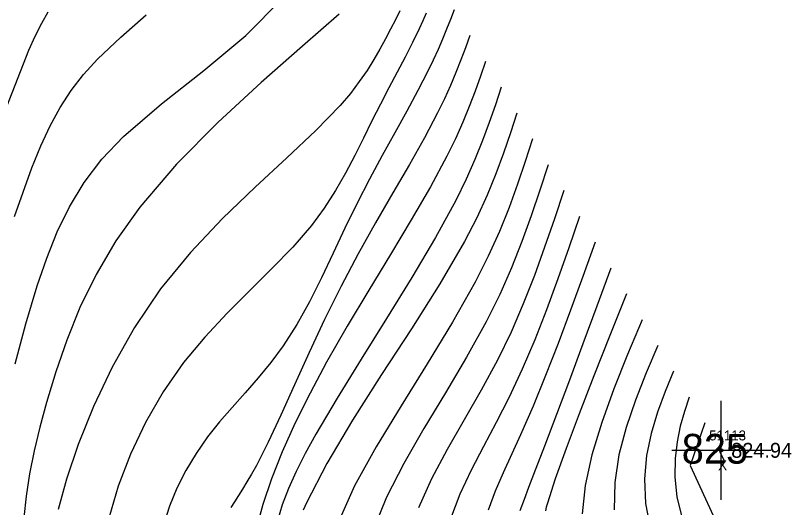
# Model space of a CAD drawing. Extents: x 1378535 to 1380697, y 997729 to 1000024.
# Drawn here: x 1380567 to 1380645.2, y 998006 to 998055.6 of the extents above; entities that cross this region are included whole.
import ezdxf

# ---------------------------------------------------------------- set-up
doc = ezdxf.new("R2010")
doc.units = 0
for name, color, linetype in [('RD_DTM_Major1', 7, 'Continuous'), ('RD_DTM_Major1_Lbl', 7, 'Continuous'), ('RD_DTM_Minor1', 7, 'Continuous'), ('RD_EX_Misc', 7, 'Continuous'), ('RD_EX_Misc_txCode', 7, 'Continuous'), ('RD_EX_Road', 7, 'Continuous'), ('RD_EX_TX_Misc_ELEV', 7, 'Continuous'), ('RD_SMD_Locator', 7, 'Continuous')]:
    doc.layers.add(name, color=color, linetype=linetype)

msp = doc.modelspace()

# ---------------------------------------------------------------- linework, layer by layer
at = {"layer": 'RD_DTM_Major1'}
for points in [[(1380599.628, 998055.736), (1380595.929, 998052.523), (1380591.757, 998048.858), (1380587.424, 998044.854), (1380583.245, 998040.626), (1380579.531, 998036.288), (1380577.123, 998032.893), (1380575.131, 998029.52), (1380573.494, 998026.187), (1380572.154, 998022.912), (1380571.052, 998019.715), (1380570.127, 998016.613), (1380569.462, 998014.133), (1380568.89, 998011.733), (1380568.42, 998009.416), (1380568.063, 998007.184), (1380567.83, 998005.04)], [(1380614.389, 998050.983), (1380613.872, 998049.499), (1380613.333, 998047.997), (1380612.749, 998046.458), (1380612.097, 998044.865), (1380611.355, 998043.198), (1380610.501, 998041.44), (1380608.836, 998038.349), (1380606.905, 998035.027), (1380604.798, 998031.536), (1380602.609, 998027.939), (1380600.432, 998024.298), (1380598.358, 998020.674), (1380596.696, 998017.569), (1380595.203, 998014.555), (1380593.897, 998011.661), (1380592.796, 998008.917), (1380591.919, 998006.353), (1380591.283, 998003.998)], [(1380622.283, 998037.973), (1380621.332, 998035.113), (1380620.353, 998032.255), (1380619.318, 998029.401), (1380618.198, 998026.555), (1380616.966, 998023.718), (1380615.593, 998020.892), (1380613.953, 998017.871), (1380612.228, 998014.87), (1380610.526, 998011.891), (1380608.958, 998008.94), (1380607.632, 998006.019)], [(1380630.178, 998024.963), (1380628.717, 998021.453), (1380627.334, 998017.986), (1380626.108, 998014.603), (1380625.115, 998011.348), (1380624.435, 998008.262), (1380624.146, 998005.388)], [(1380638.072, 998011.953), (1380637.989, 998011.71), (1380638.506, 998010.59)]]:
    msp.add_lwpolyline(points, dxfattribs=at)
at = {"layer": 'RD_DTM_Minor1'}
for points in [[(1380566.966, 998020.515), (1380568.03, 998024.541), (1380569.193, 998028.375), (1380570.151, 998031.174), (1380571.211, 998033.822), (1380572.442, 998036.346), (1380573.916, 998038.77), (1380575.703, 998041.121), (1380577.874, 998043.424), (1380581.711, 998046.719), (1380585.996, 998050.072), (1380590.229, 998053.586), (1380593.908, 998057.368)], [(1380566.113, 998046.454), (1380568.33, 998052.113), (1380568.99, 998053.546), (1380569.637, 998054.831), (1380570.276, 998055.99)], [(1380605.761, 998056.097), (1380605.303, 998055.184), (1380604.815, 998054.238), (1380604.297, 998053.261), (1380603.737, 998052.237), (1380603.125, 998051.179), (1380602.44, 998050.084), (1380601.658, 998048.949), (1380600.759, 998047.77), (1380599.72, 998046.545), (1380597.263, 998044.011), (1380594.357, 998041.275), (1380591.173, 998038.324), (1380587.877, 998035.147), (1380584.638, 998031.729), (1380581.624, 998028.059), (1380578.992, 998024.179), (1380576.737, 998020.179), (1380574.851, 998016.203), (1380573.323, 998012.392), (1380572.144, 998008.889), (1380571.305, 998005.836)], [(1380608.42, 998055.848), (1380608.071, 998055.071), (1380607.696, 998054.267), (1380607.019, 998052.887), (1380606.273, 998051.428), (1380605.475, 998049.9), (1380604.642, 998048.313), (1380603.791, 998046.676), (1380602.938, 998044.998), (1380602.08, 998043.262), (1380601.203, 998041.504), (1380600.276, 998039.735), (1380599.263, 998037.965), (1380598.131, 998036.206), (1380596.847, 998034.467), (1380594.96, 998032.284), (1380592.853, 998030.109), (1380590.614, 998027.899), (1380588.325, 998025.611), (1380586.073, 998023.203), (1380583.942, 998020.632), (1380581.897, 998017.702), (1380580.102, 998014.607), (1380578.576, 998011.41), (1380577.338, 998008.175), (1380576.407, 998004.968)], [(1380611.231, 998056.187), (1380610.849, 998055.212), (1380610.457, 998054.227), (1380610.044, 998053.224), (1380609.6, 998052.192), (1380609.115, 998051.122), (1380608.579, 998050.005), (1380607.579, 998048.064), (1380606.453, 998045.988), (1380605.237, 998043.797), (1380603.971, 998041.507), (1380602.693, 998039.136), (1380601.44, 998036.704), (1380600.22, 998034.189), (1380599.033, 998031.668), (1380597.848, 998029.18), (1380596.632, 998026.765), (1380595.354, 998024.462), (1380593.98, 998022.311), (1380592.746, 998020.649), (1380591.455, 998019.087), (1380590.139, 998017.589), (1380588.831, 998016.123), (1380587.561, 998014.653), (1380586.362, 998013.145), (1380585.201, 998011.479), (1380584.168, 998009.751), (1380583.274, 998007.98), (1380582.534, 998006.186), (1380581.957, 998004.387)], [(1380566.904, 998035.365), (1380568.635, 998040.258), (1380569.548, 998042.483), (1380570.491, 998044.497), (1380571.499, 998046.339), (1380572.608, 998048.048), (1380573.854, 998049.661), (1380575.27, 998051.217), (1380577.628, 998053.432), (1380580.154, 998055.668)], [(1380612.81, 998053.585), (1380612.36, 998052.366), (1380611.895, 998051.134), (1380611.397, 998049.875), (1380610.851, 998048.574), (1380610.241, 998047.218), (1380609.55, 998045.794), (1380608.228, 998043.299), (1380606.708, 998040.608), (1380605.049, 998037.744), (1380603.31, 998034.731), (1380601.55, 998031.592), (1380599.828, 998028.352), (1380598.168, 998024.989), (1380596.606, 998021.639), (1380595.139, 998018.398), (1380593.764, 998015.357), (1380592.479, 998012.614), (1380591.28, 998010.261), (1380590.796, 998009.397), (1380590.33, 998008.611), (1380589.885, 998007.892), (1380589.072, 998006.612), (1380588.71, 998006.031)], [(1380615.968, 998048.381), (1380615.38, 998046.626), (1380614.762, 998044.847), (1380614.083, 998043.019), (1380613.315, 998041.116), (1380612.426, 998039.114), (1380611.388, 998036.988), (1380609.338, 998033.227), (1380606.962, 998029.21), (1380604.413, 998025.079), (1380601.847, 998020.975), (1380599.418, 998017.039), (1380597.28, 998013.412), (1380596.215, 998011.471), (1380595.299, 998009.656), (1380594.527, 998007.939), (1380593.895, 998006.289), (1380593.397, 998004.678)], [(1380617.547, 998045.779), (1380616.894, 998043.78), (1380616.202, 998041.753), (1380615.433, 998039.672), (1380614.546, 998037.509), (1380613.504, 998035.237), (1380612.266, 998032.828), (1380609.792, 998028.578), (1380606.93, 998024.055), (1380603.917, 998019.422), (1380600.989, 998014.845), (1380598.382, 998010.485), (1380596.332, 998006.508), (1380596.01, 998005.773)], [(1380619.125, 998043.177), (1380618.388, 998040.905), (1380617.612, 998038.61), (1380616.759, 998036.269), (1380615.791, 998033.859), (1380614.668, 998031.357), (1380613.352, 998028.739), (1380611.072, 998024.717), (1380608.509, 998020.527), (1380605.87, 998016.296), (1380603.359, 998012.147), (1380601.183, 998008.206), (1380599.548, 998004.598)], [(1380620.704, 998040.575), (1380619.868, 998038.012), (1380618.997, 998035.436), (1380618.056, 998032.834), (1380617.01, 998030.195), (1380615.824, 998027.505), (1380614.464, 998024.752), (1380612.489, 998021.194), (1380610.339, 998017.582), (1380608.171, 998013.981), (1380606.141, 998010.458), (1380604.405, 998007.077), (1380603.12, 998003.905)], [(1380623.862, 998035.371), (1380622.778, 998032.211), (1380621.676, 998029.071), (1380620.54, 998025.97), (1380619.352, 998022.926), (1380618.094, 998019.959), (1380616.749, 998017.089), (1380615.471, 998014.61), (1380614.176, 998012.188), (1380612.933, 998009.787), (1380611.807, 998007.373), (1380610.867, 998004.909)], [(1380625.441, 998032.769), (1380624.196, 998029.321), (1380622.95, 998025.91), (1380621.701, 998022.571), (1380620.449, 998019.341), (1380619.192, 998016.257), (1380617.929, 998013.354), (1380616.169, 998009.534), (1380615.369, 998007.67), (1380614.667, 998005.773)], [(1380627.02, 998030.167), (1380625.599, 998026.311), (1380624.199, 998022.521), (1380622.842, 998018.864), (1380621.549, 998015.407), (1380620.341, 998012.217), (1380619.24, 998009.358), (1380618.736, 998008.066), (1380618.273, 998006.852), (1380617.859, 998005.696)], [(1380628.599, 998027.565), (1380626.93, 998023.378), (1380625.32, 998019.306), (1380623.827, 998015.464), (1380622.508, 998011.965), (1380621.423, 998008.924), (1380620.63, 998006.457), (1380620.52, 998006.075), (1380620.423, 998005.713)], [(1380631.757, 998022.361), (1380630.593, 998019.605), (1380629.503, 998016.848), (1380628.561, 998014.09), (1380627.84, 998011.33), (1380627.415, 998008.567), (1380627.359, 998005.8)], [(1380633.336, 998019.759), (1380632.505, 998017.715), (1380631.735, 998015.641), (1380631.09, 998013.507), (1380630.63, 998011.284), (1380630.416, 998008.94), (1380630.512, 998006.446), (1380631.293, 998002.426)], [(1380634.914, 998017.157), (1380634.452, 998015.713), (1380634.033, 998014.23), (1380633.704, 998012.665), (1380633.509, 998010.98), (1380633.492, 998009.133), (1380633.698, 998007.085), (1380634.944, 998002.038)], [(1380636.493, 998014.555), (1380635.017, 998010.262), (1380644.152, 997990.48)]]:
    msp.add_lwpolyline(points, dxfattribs=at)
at = {"layer": 'RD_EX_Misc'}
for p, q in [((1380638.167, 998006.797), (1380638.167, 998016.797)), ((1380633.167, 998011.797), (1380643.167, 998011.797))]:
    msp.add_line(p, q, dxfattribs=at)
at = {"layer": 'RD_EX_Road'}
msp.add_spline([(1380571.276, 997900.848), (1380553.838, 997963.229), (1380535.074, 998018.791), (1380510.809, 998079.184), (1380486.363, 998133.158), (1380458.393, 998185.941), (1380428.109, 998238.221), (1380392.689, 998291.143), (1380357.52, 998337.623), (1380319.367, 998385.164), (1380279.255, 998428.684), (1380239.596, 998468.129), (1380183.367, 998518.832)], degree=3, dxfattribs=at)
at = {"layer": 'RD_SMD_Locator'}
msp.add_circle((1380638.167, 998011.797), 0.15, dxfattribs=at)

# ---------------------------------------------------------------- texts
at = {"layer": 'RD_DTM_Major1_Lbl'}
msp.add_text('825', height=3, dxfattribs=at).set_placement((1380634.175, 998010.453))
at = {"layer": 'RD_EX_Misc_txCode'}
for s, p in [('51113', (1380636.939, 998012.797)), ('X', (1380637.852, 998009.797))]:
    msp.add_text(s, height=1, dxfattribs=at).set_placement(p)
at = {"layer": 'RD_EX_TX_Misc_ELEV'}
msp.add_text('824.94', height=1.5, dxfattribs=at).set_placement((1380639.167, 998011.047))

doc.saveas('drawing.dxf')
